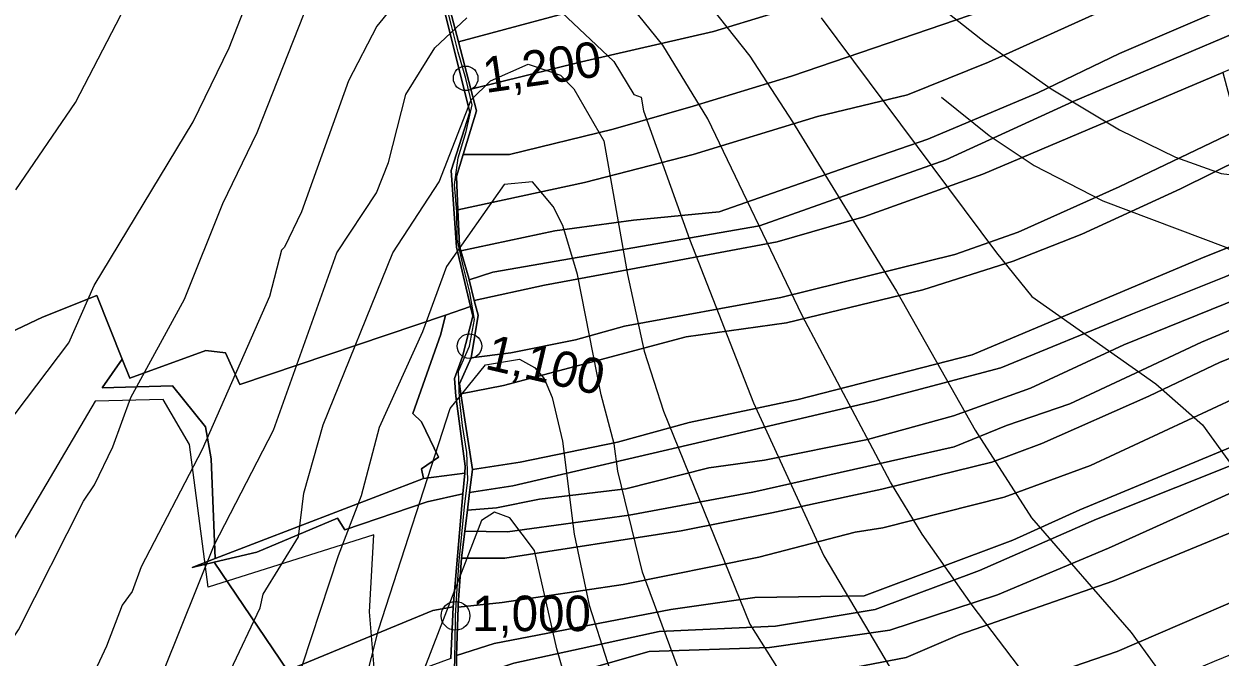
# Model space of a CAD drawing. Extents: x -510989 to -501240, y -1184665 to -1176098.
# Drawn here: x -509222.3 to -508784.4, y -1178435 to -1178203.2 of the extents above; entities that cross this region are included whole.
import ezdxf

# ---------------------------------------------------------------- set-up
doc = ezdxf.new("R2010")
doc.units = 0
for name, color, linetype in [('lesni_pozemek', 7, 'Continuous'), ('ostatni_plocha_x_neplodna_puda', 7, 'Continuous'), ('STAV_systematicke_odvodneni', 7, 'Continuous'), ('trasovani_toku', 7, 'Continuous'), ('trvaly_travni_porost', 7, 'Continuous'), ('vodni_plocha_x_vodni_tok_v_koryt_prir_n_upr', 7, 'Continuous'), ('vrstevnice_01', 7, 'Continuous'), ('vrstevnice_02', 7, 'Continuous'), ('vrstevnice_03', 7, 'Continuous')]:
    doc.layers.add(name, color=color, linetype=linetype)

msp = doc.modelspace()

# ---------------------------------------------------------------- linework, layer by layer
at = {"layer": 'lesni_pozemek'}
for points in [[(-508828.31, -1178113.34), (-508827.31, -1178117.78), (-508824.46, -1178124.83), (-508821.28, -1178131.32), (-508858.26, -1178145.7), (-508875.18, -1178153.76), (-508920.69, -1178166.85), (-508959.2, -1178180.2), (-509007.65, -1178194.82), (-509063.15, -1178209.77), (-509068.65, -1178188.73), (-509011.33, -1178173.66), (-508967.21, -1178162.07), (-508897.65, -1178140.63), (-508859.86, -1178126.28)], [(-508821.28, -1178131.32), (-508816.76, -1178140.58), (-508809.64, -1178149.41), (-508872.39, -1178176.15), (-508928.13, -1178193.19), (-508969.82, -1178205.93), (-509018.2, -1178217.08), (-509058.63, -1178227.07), (-509063.15, -1178209.77), (-509007.65, -1178194.82), (-508959.2, -1178180.2), (-508920.69, -1178166.85), (-508875.18, -1178153.76), (-508858.26, -1178145.7)], [(-508809.64, -1178149.41), (-508802.97, -1178157.68), (-508796.58, -1178167.36), (-508870.95, -1178198.31), (-508941.34, -1178222.3), (-508977.34, -1178233.34), (-509006.63, -1178241.74), (-509044.53, -1178250.96), (-509061.46, -1178250.96), (-509056.56, -1178235), (-509058.63, -1178227.07), (-509018.2, -1178217.08), (-508969.82, -1178205.93), (-508928.13, -1178193.19), (-508872.39, -1178176.15)], [(-508796.58, -1178167.36), (-508786.93, -1178181.97), (-508824.84, -1178197.25), (-508869.16, -1178217.24), (-508898.84, -1178229.18), (-508931.81, -1178237.06), (-508977.24, -1178250.99), (-509017.11, -1178261.26), (-509063.42, -1178271.26), (-509063.96, -1178259.11), (-509061.46, -1178250.96), (-509044.53, -1178250.96), (-509006.63, -1178241.74), (-508977.34, -1178233.34), (-508941.34, -1178222.3), (-508870.95, -1178198.31)], [(-508786.93, -1178181.97), (-508777.99, -1178195.49), (-508821.28, -1178214.05), (-508851.14, -1178228.42), (-508891.42, -1178245.36), (-508918.57, -1178254.84), (-508967.76, -1178272.03), (-508999.14, -1178275.07), (-509027.9, -1178278.98), (-509062.27, -1178286.29), (-509062.83, -1178284.33), (-509063.42, -1178271.26), (-509017.11, -1178261.26), (-508977.24, -1178250.99), (-508931.81, -1178237.06), (-508898.84, -1178229.18), (-508869.16, -1178217.24), (-508824.84, -1178197.25)], [(-508777.99, -1178195.49), (-508772.55, -1178203.73), (-508838.23, -1178231.57), (-508884.75, -1178253), (-508953.05, -1178277.16), (-509050.58, -1178294.14), (-509059.29, -1178296.88), (-509059.45, -1178296.24), (-509062.27, -1178286.29), (-509027.9, -1178278.98), (-508999.14, -1178275.07), (-508967.76, -1178272.03), (-508918.57, -1178254.84), (-508891.42, -1178245.36), (-508851.14, -1178228.42), (-508821.28, -1178214.05)], [(-508772.55, -1178203.73), (-508767.15, -1178214.16), (-508783.43, -1178221.05), (-508871.21, -1178258.2), (-508914.85, -1178273.86), (-508946.57, -1178283.04), (-508988.29, -1178290.78), (-509031.69, -1178298.84), (-509057.39, -1178304.47), (-509059.29, -1178296.88), (-509050.58, -1178294.14), (-508953.05, -1178277.16), (-508884.75, -1178253), (-508838.23, -1178231.57)], [(-508783.43, -1178221.05), (-508779.37, -1178236.01), (-508773.6, -1178239.98), (-508821.32, -1178262.85), (-508858.28, -1178279.47), (-508881.49, -1178287.62), (-508945.21, -1178303.42), (-509002.39, -1178313.91), (-509020.37, -1178318.83), (-509043.99, -1178323.61), (-509058.53, -1178325.5), (-509056.04, -1178309.84), (-509057.39, -1178304.47), (-509031.69, -1178298.84), (-508988.29, -1178290.78), (-508946.57, -1178283.04), (-508914.85, -1178273.86), (-508871.21, -1178258.2)], [(-508773.6, -1178239.98), (-508765.44, -1178245.61), (-508764.57, -1178246.57), (-508798.86, -1178263.61), (-508835, -1178280.23), (-508860.17, -1178290.07), (-508893.18, -1178300.53), (-508943.16, -1178312.69), (-508979.87, -1178317.76), (-509046.66, -1178335.6), (-509062.28, -1178338.69), (-509062.84, -1178335), (-509058.53, -1178325.5), (-509043.99, -1178323.61), (-509020.37, -1178318.83), (-509002.39, -1178313.91), (-508945.21, -1178303.42), (-508881.49, -1178287.62), (-508858.28, -1178279.47), (-508821.32, -1178262.85)], [(-508798.86, -1178263.61), (-508764.57, -1178246.57), (-508745.42, -1178267.6), (-508744.19, -1178270.21), (-508791.52, -1178289.12), (-508875.18, -1178324.32), (-508938.86, -1178340.7), (-508978.78, -1178349.2), (-509005.02, -1178356.32), (-509040.61, -1178363.65), (-509058.11, -1178366.33), (-509062.28, -1178338.69), (-509046.66, -1178335.6), (-508979.87, -1178317.76), (-508943.16, -1178312.69), (-508893.18, -1178300.53), (-508860.17, -1178290.07), (-508835, -1178280.23)], [(-508743.87, -1178270.92), (-508741.6, -1178275.75), (-508740.99, -1178277.87), (-508782.37, -1178295.66), (-508816.43, -1178309.3), (-508864.69, -1178329.17), (-508910.76, -1178341.36), (-508974.17, -1178356.18), (-509043.31, -1178372.33), (-509059.14, -1178374.83), (-509058.11, -1178366.33), (-509040.61, -1178363.65), (-509005.02, -1178356.32), (-508978.78, -1178349.2), (-508938.86, -1178340.7), (-508875.18, -1178324.32), (-508791.52, -1178289.12), (-508744.19, -1178270.21)], [(-508740.76, -1178278.66), (-508738.61, -1178286.1), (-508771.66, -1178301.25), (-508819.7, -1178320.69), (-508853.83, -1178336.57), (-508882.04, -1178346.73), (-508913.45, -1178355.35), (-508951.19, -1178362.94), (-508971.5, -1178365.74), (-509001.91, -1178373.47), (-509033.56, -1178377.17), (-509049.26, -1178380.38), (-509059.92, -1178381.23), (-509059.14, -1178374.83), (-509043.31, -1178372.33), (-508974.17, -1178356.18), (-508910.76, -1178341.36), (-508864.69, -1178329.17), (-508816.43, -1178309.3), (-508782.37, -1178295.66), (-508740.99, -1178277.87)], [(-508738.18, -1178287.61), (-508735.63, -1178296.46), (-508791.23, -1178319.73), (-508817.26, -1178331.94), (-508839.41, -1178342.33), (-508862.54, -1178350.28), (-508881.76, -1178358.02), (-508955.49, -1178374.67), (-509000.69, -1178383.12), (-509045.23, -1178389.23), (-509060.85, -1178388.97), (-509059.92, -1178381.23), (-509049.26, -1178380.38), (-509033.56, -1178377.17), (-509001.91, -1178373.47), (-508971.5, -1178365.74), (-508951.19, -1178362.94), (-508913.45, -1178355.35), (-508882.04, -1178346.73), (-508853.83, -1178336.57), (-508819.7, -1178320.69), (-508771.66, -1178301.25), (-508738.61, -1178286.1)], [(-508732.92, -1178305.87), (-508755.92, -1178315.67), (-508784.42, -1178327.06), (-508810.45, -1178339.48), (-508849.72, -1178356.89), (-508868, -1178363.72), (-508908.21, -1178373.54), (-508948.46, -1178382.23), (-508981.66, -1178388.85), (-509046.28, -1178398.83), (-509062.05, -1178398.83), (-509060.85, -1178388.97), (-509045.23, -1178389.23), (-509000.69, -1178383.12), (-508955.49, -1178374.67), (-508881.76, -1178358.02), (-508862.54, -1178350.28), (-508839.41, -1178342.33), (-508817.26, -1178331.94), (-508791.23, -1178319.73), (-508735.63, -1178296.46)], [(-508755.92, -1178315.67), (-508732.92, -1178305.87), (-508729.12, -1178319.04), (-508755.03, -1178331.34), (-508778.41, -1178339.94), (-508831.83, -1178364.87), (-508863.49, -1178376.45), (-508907.87, -1178387.69), (-508917.96, -1178389.25), (-508953.22, -1178398.49), (-509002.93, -1178408.45), (-509047.24, -1178415.08), (-509063.33, -1178416.78), (-509063.3, -1178415.83), (-509062.05, -1178398.83), (-509046.28, -1178398.83), (-508981.66, -1178388.85), (-508948.46, -1178382.23), (-508908.21, -1178373.54), (-508868, -1178363.72), (-508849.72, -1178356.89), (-508810.45, -1178339.48), (-508784.42, -1178327.06)], [(-508727.08, -1178326.12), (-508726.34, -1178333.53), (-508746.52, -1178342.99), (-508767.15, -1178352.66), (-508835.76, -1178381.15), (-508860.28, -1178392.26), (-508914.71, -1178412.6), (-508954.71, -1178413.25), (-508985.42, -1178417.62), (-509050.17, -1178430.04), (-509063.87, -1178434.51), (-509063.33, -1178416.78), (-509047.24, -1178415.08), (-509002.93, -1178408.45), (-508953.22, -1178398.49), (-508917.96, -1178389.25), (-508907.87, -1178387.69), (-508863.49, -1178376.45), (-508831.83, -1178364.87), (-508778.41, -1178339.94), (-508755.03, -1178331.34), (-508729.12, -1178319.04)], [(-508725.81, -1178338.87), (-508747.38, -1178349.86), (-508771.63, -1178361.32), (-508829.64, -1178384.55), (-508872.53, -1178403.38), (-508910.67, -1178417.59), (-508947.16, -1178423.75), (-508989.77, -1178425.71), (-509042.9, -1178437.31), (-509063.9, -1178444.27), (-509063.87, -1178434.51), (-509050.17, -1178430.04), (-508985.42, -1178417.62), (-508954.71, -1178413.25), (-508914.71, -1178412.6), (-508860.28, -1178392.26), (-508835.76, -1178381.15), (-508767.15, -1178352.66), (-508746.52, -1178342.99), (-508726.34, -1178333.53)], [(-508724.96, -1178347.33), (-508750.56, -1178363.13), (-508780.12, -1178374.78), (-508825.23, -1178395.14), (-508865.91, -1178412.19), (-508905.35, -1178425.13), (-508949.3, -1178431.48), (-508993.44, -1178433.03), (-509045.63, -1178447.9), (-509063.93, -1178453.51), (-509063.9, -1178444.27), (-509042.9, -1178437.31), (-508989.77, -1178425.71), (-508947.16, -1178423.75), (-508910.67, -1178417.59), (-508872.53, -1178403.38), (-508829.64, -1178384.55), (-508771.63, -1178361.32), (-508747.38, -1178349.86), (-508725.81, -1178338.87)], [(-508724.96, -1178347.33), (-508723.35, -1178363.5), (-508739.8, -1178372.05), (-508775.1, -1178387.24), (-508823.72, -1178407.29), (-508879.66, -1178426.71), (-508899.31, -1178435.13), (-508929.85, -1178441.05), (-508980.55, -1178449.64), (-509041.66, -1178459.27), (-509063.96, -1178464.29), (-509063.93, -1178453.51), (-509045.63, -1178447.9), (-508993.44, -1178433.03), (-508949.3, -1178431.48), (-508905.35, -1178425.13), (-508865.91, -1178412.19), (-508825.23, -1178395.14), (-508780.12, -1178374.78), (-508750.56, -1178363.13)], [(-508717.91, -1178388.34), (-508711.8, -1178405.03), (-508747.07, -1178420.57), (-508786.54, -1178436.62), (-508818.83, -1178450.27), (-508851.86, -1178462.49), (-508883.28, -1178472.19), (-508975.6, -1178490), (-509034.85, -1178494.89), (-509057.51, -1178500.36), (-509064.65, -1178485.43), (-509046.4, -1178480), (-509012.39, -1178474.7), (-508976.98, -1178470.38), (-508966.94, -1178466.65), (-508943.87, -1178465.37), (-508896.48, -1178453.98), (-508862.6, -1178446.85), (-508822.14, -1178433.03), (-508752.43, -1178402.95)]]:
    msp.add_lwpolyline(points, close=True, dxfattribs=at)
for points in [[(-509070.93, -1178188.14), (-509058.99, -1178235.48), (-509065.92, -1178256.91), (-509063.93, -1178284.96), (-509058.77, -1178306.68), (-509067.99, -1178309.79), (-509143.24, -1178335.17), (-509148.52, -1178323.61), (-509155.73, -1178322.8), (-509183.52, -1178332.91), (-509186.3, -1178325.96), (-509195.58, -1178302.7), (-509215.44, -1178310.62), (-509277.34, -1178339.91)], [(-508752.43, -1178402.95), (-508822.14, -1178433.03), (-508862.6, -1178446.85), (-508896.48, -1178453.98), (-508943.87, -1178465.37), (-508966.94, -1178466.65), (-508976.98, -1178470.38), (-509012.39, -1178474.7), (-509046.4, -1178480), (-509064.65, -1178485.43), (-509065.08, -1178484.53), (-509065.42, -1178474.76), (-509063.96, -1178464.29), (-509041.66, -1178459.27), (-508980.55, -1178449.64), (-508929.85, -1178441.05), (-508899.31, -1178435.13), (-508879.66, -1178426.71), (-508823.72, -1178407.29), (-508775.1, -1178387.24)]]:
    msp.add_lwpolyline(points, dxfattribs=at)
at = {"layer": 'ostatni_plocha_x_neplodna_puda'}
for points in [[(-509067.99, -1178309.79), (-509058.77, -1178306.68), (-509057.94, -1178310.17), (-509061.66, -1178325), (-509064.7, -1178332.98), (-509064.2, -1178339.48), (-509060.7, -1178365.15), (-509060.92, -1178367.73), (-509076.03, -1178369.61), (-509076.68, -1178366.09), (-509070.53, -1178361.84), (-509076.74, -1178348.9), (-509079.92, -1178345.88), (-509069.59, -1178316.86)], [(-509069.59, -1178316.86), (-509079.92, -1178345.88), (-509076.74, -1178348.9), (-509070.53, -1178361.84), (-509076.68, -1178366.09), (-509076.03, -1178369.61), (-509152.2, -1178398.94), (-509153.73, -1178362.47), (-509155.84, -1178350.78), (-509167.9, -1178335.7), (-509193.66, -1178336.5), (-509186.3, -1178325.96), (-509183.52, -1178332.91), (-509155.73, -1178322.8), (-509148.52, -1178323.61), (-509143.24, -1178335.17), (-509067.99, -1178309.79)], [(-509076.03, -1178369.61), (-509060.92, -1178367.73), (-509061.57, -1178375.25), (-509074.62, -1178378.22), (-509104.85, -1178388.43), (-509107.42, -1178384.13), (-509136.97, -1178396.64), (-509152.6, -1178400.3), (-509160.65, -1178402.19), (-509152.2, -1178398.94)], [(-509072.63, -1178417.97), (-509065.13, -1178416.66), (-509065.99, -1178435.56), (-509089.35, -1178444.08), (-509089.96, -1178447.33), (-509119.19, -1178462.76), (-509167.87, -1178488.46), (-509223.82, -1178516.62), (-509235.9, -1178521.93), (-509237.05, -1178519.8), (-509120.69, -1178456.83), (-509125.72, -1178439.98)]]:
    msp.add_lwpolyline(points, close=True, dxfattribs=at)
at = {"layer": 'STAV_systematicke_odvodneni'}
for p, q in [((-509196.15, -1178341.39), (-509274.88, -1178474.44)), ((-509171.28, -1178340.75), (-509196.15, -1178341.39)), ((-509161.7, -1178357.25), (-509171.28, -1178340.75)), ((-509154.79, -1178409.41), (-509161.7, -1178357.25)), ((-509094.14, -1178390.25), (-509154.79, -1178409.41)), ((-509095.74, -1178418.45), (-509094.14, -1178390.25)), ((-509092.01, -1178463.16), (-509095.74, -1178418.45))]:
    msp.add_line(p, q, dxfattribs=at)
at = {"layer": 'trasovani_toku'}
for p, q in [((-509065.77, -1178203.82), (-509068.16, -1178194.11)), ((-509063.33, -1178213.52), (-509065.77, -1178203.82)), ((-509060.56, -1178223.13), (-509063.33, -1178213.52)), ((-509058.21, -1178232.85), (-509060.56, -1178223.13)), ((-509060.4, -1178242.61), (-509058.21, -1178232.85)), ((-509063.26, -1178252.19), (-509060.4, -1178242.61)), ((-509064.63, -1178262.09), (-509063.26, -1178252.19)), ((-509063.85, -1178272.06), (-509064.63, -1178262.09)), ((-509063.65, -1178282.06), (-509063.85, -1178272.06)), ((-509061.51, -1178291.83), (-509063.65, -1178282.06)), ((-509059.02, -1178301.51), (-509061.51, -1178291.83)), ((-509057.31, -1178311.37), (-509059.02, -1178301.51)), ((-509059.19, -1178321.19), (-509057.31, -1178311.37)), ((-509063.21, -1178330.34), (-509059.19, -1178321.19)), ((-509062.82, -1178340.33), (-509063.21, -1178330.34)), ((-509061.74, -1178350.28), (-509062.82, -1178340.33)), ((-509060.08, -1178360.14), (-509061.74, -1178350.28)), ((-509059.78, -1178370.13), (-509060.08, -1178360.14)), ((-509061.04, -1178380.05), (-509059.78, -1178370.13)), ((-509061.96, -1178390.01), (-509061.04, -1178380.05)), ((-509062.97, -1178399.96), (-509061.96, -1178390.01)), ((-509063.65, -1178409.94), (-509062.97, -1178399.96)), ((-509064.27, -1178419.92), (-509063.65, -1178409.94)), ((-509064.38, -1178429.92), (-509064.27, -1178419.92)), ((-509064.6, -1178439.91), (-509064.38, -1178429.92))]:
    msp.add_line(p, q, dxfattribs=at)
for centre, radius in [((-509060.56, -1178223.13), 4.5), ((-509059.19, -1178321.19), 4.5), ((-509064.27, -1178419.92), 5.25)]:
    msp.add_circle(centre, radius, dxfattribs=at)
at = {"layer": 'trvaly_travni_porost'}
msp.add_lwpolyline([(-509277.34, -1178339.91), (-509215.44, -1178310.62), (-509195.58, -1178302.7), (-509186.3, -1178325.96), (-509193.66, -1178336.5), (-509167.9, -1178335.7), (-509155.84, -1178350.78), (-509153.73, -1178362.47), (-509152.2, -1178398.94), (-509160.65, -1178402.19), (-509152.6, -1178400.3), (-509125.72, -1178439.98), (-509120.69, -1178456.83), (-509237.05, -1178519.8)], dxfattribs=at)
msp.add_lwpolyline([(-509074.62, -1178378.22), (-509061.57, -1178375.25), (-509065.13, -1178416.66), (-509072.63, -1178417.97), (-509125.72, -1178439.98), (-509152.6, -1178400.3), (-509136.97, -1178396.64), (-509107.42, -1178384.13), (-509104.85, -1178388.43)], close=True, dxfattribs=at)
at = {"layer": 'vodni_plocha_x_vodni_tok_v_koryt_prir_n_upr'}
for points in [[(-509065.99, -1178435.56), (-509065.13, -1178416.66), (-509061.57, -1178375.25), (-509060.92, -1178367.73), (-509060.7, -1178365.15), (-509064.2, -1178339.48), (-509064.7, -1178332.98), (-509061.66, -1178325), (-509057.94, -1178310.17), (-509058.77, -1178306.68), (-509063.93, -1178284.96), (-509065.92, -1178256.91), (-509058.99, -1178235.48), (-509070.93, -1178188.14)], [(-509068.65, -1178188.73), (-509063.15, -1178209.77), (-509058.63, -1178227.07), (-509056.56, -1178235), (-509061.46, -1178250.96), (-509063.96, -1178259.11), (-509063.42, -1178271.26), (-509062.83, -1178284.33), (-509062.27, -1178286.29), (-509059.45, -1178296.24), (-509059.29, -1178296.88), (-509057.39, -1178304.47), (-509056.04, -1178309.84), (-509058.53, -1178325.5), (-509062.84, -1178335), (-509062.28, -1178338.69), (-509058.11, -1178366.33), (-509059.14, -1178374.83), (-509059.92, -1178381.23), (-509060.85, -1178388.97), (-509062.05, -1178398.83), (-509063.3, -1178415.83), (-509063.33, -1178416.78), (-509063.87, -1178434.51), (-509063.9, -1178444.27)]]:
    msp.add_lwpolyline(points, dxfattribs=at)
at = {"layer": 'vrstevnice_01'}
for points in [[(-509249, -1178377), (-509205.81, -1178320), (-509196.5, -1178299), (-509160.31, -1178239), (-509147.09, -1178212), (-509130.81, -1178170)], [(-509078.41, -1178186), (-509093.09, -1178204), (-509103.41, -1178224), (-509120.69, -1178272), (-509126.91, -1178285), (-509128, -1178286), (-509132.41, -1178303), (-509157, -1178359), (-509179.31, -1178402), (-509182.59, -1178411), (-509186.31, -1178416), (-509192, -1178431), (-509221.41, -1178494), (-509235.19, -1178511)], [(-508736.09, -1178670), (-508738.31, -1178653), (-508742.81, -1178640), (-508754.81, -1178620), (-508790.41, -1178578), (-508800.31, -1178562), (-508809.31, -1178537), (-508816.59, -1178512), (-508832.09, -1178478), (-508848.59, -1178451), (-508875.19, -1178416), (-508893.41, -1178390), (-508905, -1178371), (-508937.41, -1178310), (-508971.91, -1178238), (-508988.41, -1178211), (-508999.69, -1178197)], [(-508930.41, -1178201), (-508866.31, -1178287), (-508853.31, -1178303), (-508807.91, -1178335), (-508790.81, -1178350), (-508774.31, -1178373)], [(-509146.59, -1178440), (-509135.81, -1178417), (-509134.69, -1178412), (-509121.81, -1178391), (-509119.81, -1178375), (-509112.69, -1178350), (-509087.19, -1178287), (-509070.31, -1178261), (-509058.5, -1178231), (-509051.5, -1178224), (-509037.69, -1178218), (-509025.81, -1178222), (-509020.91, -1178227), (-509010, -1178246), (-509001.31, -1178295), (-508995.19, -1178323), (-508988.19, -1178345), (-508956.5, -1178423), (-508942, -1178446)], [(-509210, -1178666), (-509190.31, -1178646), (-509143.19, -1178581), (-509138.59, -1178572), (-509130.09, -1178544), (-509117.91, -1178486), (-509100.09, -1178455), (-509092.41, -1178425), (-509066.19, -1178344), (-509053.31, -1178328), (-509040.91, -1178326), (-509035.31, -1178329), (-509031.81, -1178333), (-509028.91, -1178340), (-509025.09, -1178356), (-509020.81, -1178390), (-509015.41, -1178416), (-509001.91, -1178458), (-508989.41, -1178488), (-508967.59, -1178535), (-508960.59, -1178555), (-508947.69, -1178601), (-508928.31, -1178644), (-508905.69, -1178682)]]:
    msp.add_lwpolyline(points, dxfattribs=at)
at = {"layer": 'vrstevnice_02'}
for points in [[(-509491.19, -1177970), (-509507.19, -1177990), (-509521.81, -1178010), (-509550.81, -1178074), (-509553.09, -1178083), (-509554.31, -1178115), (-509549.81, -1178142), (-509534.91, -1178187), (-509511.09, -1178240), (-509490.09, -1178281), (-509474.59, -1178308), (-509455.81, -1178335), (-509445.19, -1178348), (-509409, -1178388), (-509365.91, -1178424), (-509323.69, -1178453), (-509302.69, -1178461), (-509281.41, -1178465), (-509269.59, -1178465), (-509256.31, -1178459), (-509241.81, -1178449), (-509235.69, -1178442), (-509224.19, -1178425), (-509200.41, -1178378)], [(-509225.19, -1178264), (-509203.41, -1178232), (-509186.81, -1178200), (-509169.41, -1178162), (-509160.41, -1178139), (-509151.31, -1178121), (-509138.69, -1178100), (-509125.09, -1178086), (-509112.91, -1178079), (-509100.5, -1178076), (-509079.5, -1178077), (-509062.5, -1178080), (-509007.81, -1178103), (-508980, -1178116), (-508958.09, -1178132), (-508895.59, -1178190), (-508870.31, -1178210), (-508846.19, -1178227), (-508821.19, -1178242), (-508800.69, -1178252), (-508784, -1178258), (-508758.5, -1178261), (-508749.31, -1178259)], [(-508981.81, -1178183), (-508956.5, -1178215), (-508940.91, -1178239), (-508902.81, -1178301), (-508874.09, -1178352), (-508853.5, -1178384), (-508817, -1178426), (-508799.59, -1178450), (-508785.59, -1178474), (-508761.41, -1178520), (-508748.5, -1178541), (-508729.91, -1178563), (-508705, -1178587), (-508684.69, -1178614), (-508680.19, -1178625), (-508677.31, -1178639), (-508676.09, -1178671)], [(-509200.41, -1178378), (-509196.41, -1178372), (-509189.69, -1178358), (-509183.09, -1178340), (-509163.5, -1178304), (-509149.41, -1178269), (-509136.91, -1178243), (-509116, -1178190)], [(-509025.31, -1178199), (-509006.31, -1178217), (-508999, -1178229), (-508996.31, -1178230), (-508995.41, -1178235), (-508978.69, -1178282), (-508955.19, -1178342), (-508929.5, -1178398), (-508901.69, -1178445), (-508880.31, -1178476), (-508856.09, -1178518), (-508845.31, -1178550), (-508837.59, -1178583), (-508832.81, -1178597), (-508821.19, -1178615), (-508796.19, -1178642), (-508785.41, -1178660)], [(-509225.69, -1178564), (-509217.5, -1178552), (-509193.09, -1178505), (-509190.09, -1178503), (-509171.09, -1178440), (-509152.59, -1178394), (-509130.91, -1178352), (-509107.69, -1178287), (-509093.19, -1178265), (-509088.81, -1178254), (-509082.41, -1178229), (-509071.81, -1178212), (-509060.19, -1178201)], [(-508979.81, -1178447), (-508995.81, -1178404), (-509004.91, -1178367), (-509006.19, -1178357), (-509011, -1178339), (-509019.59, -1178295), (-509025, -1178277), (-509028.5, -1178270), (-509036.09, -1178261), (-509046.5, -1178262), (-509067.59, -1178292), (-509076.41, -1178316), (-509092.19, -1178351), (-509098.81, -1178376), (-509107.19, -1178398), (-509123.69, -1178448)], [(-508938.5, -1178696), (-508958.5, -1178654), (-508995.19, -1178558), (-509004.41, -1178522), (-509012, -1178485), (-509027.19, -1178432), (-509035.31, -1178396), (-509044.41, -1178384), (-509050, -1178382), (-509054.81, -1178385), (-509078.31, -1178446), (-509090.41, -1178472), (-509098.19, -1178502), (-509102.41, -1178532), (-509114, -1178572), (-509118.59, -1178582), (-509139.5, -1178620), (-509161.81, -1178646), (-509233.69, -1178720)]]:
    msp.add_lwpolyline(points, dxfattribs=at)
at = {"layer": 'vrstevnice_03'}
msp.add_lwpolyline([(-508886.41, -1178230), (-508868.91, -1178244), (-508852.41, -1178255), (-508827.31, -1178268), (-508782.31, -1178285), (-508763.41, -1178296), (-508757.69, -1178300), (-508748.41, -1178312), (-508743.69, -1178328), (-508744.19, -1178334), (-508741.09, -1178346), (-508737.31, -1178352), (-508731.81, -1178356), (-508726.09, -1178358), (-508716.81, -1178357), (-508709, -1178351), (-508707, -1178338), (-508712.41, -1178254), (-508710.59, -1178240)], dxfattribs=at)

# ---------------------------------------------------------------- texts
at = {"layer": 'trasovani_toku'}
for s, rotation, p in [('1,200', 8.3474, (-509053.22, -1178228.54)), ('1,100', 346.8606, (-509053.93, -1178329.39))]:
    msp.add_text(s, height=13, rotation=rotation, dxfattribs=at).set_placement(p)
msp.add_text('1,000', height=13, dxfattribs=at).set_placement((-509058.23, -1178425.54))

doc.saveas('drawing.dxf')
